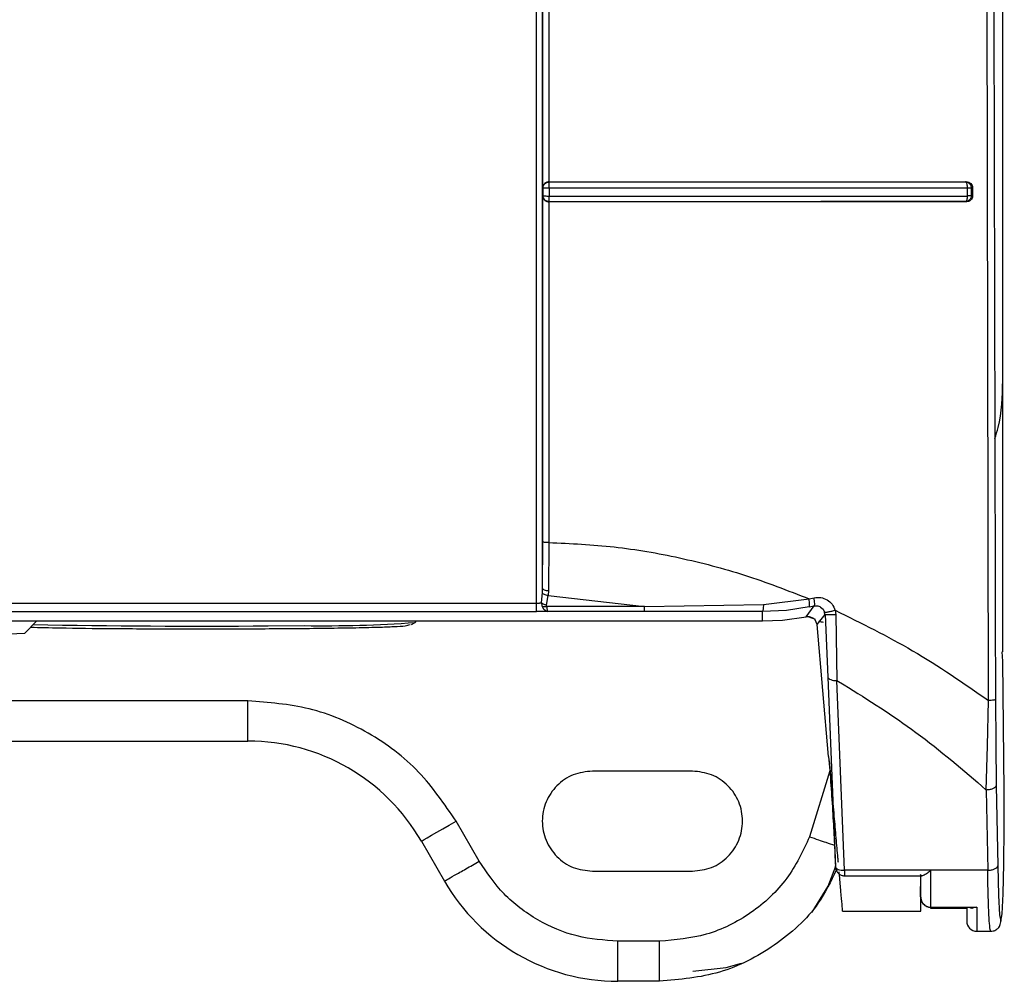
# Model space of a CAD drawing. Header units: inches. Extents: x 170 to 312, y 215 to 248.
# Tile 749 of 987: x 280.4628 to 280.5273, y 241.9023 to 241.9654. Entities that reach past the tile are written whole.
import ezdxf

# ---------------------------------------------------------------- set-up
doc = ezdxf.new("R2010")
doc.units = ezdxf.units.IN
doc.header["$LTSCALE"] = 0.25
doc.header["$MEASUREMENT"] = 0
doc.layers.add('MOTOR RH', color=7, linetype='Continuous')

msp = doc.modelspace()

# ---------------------------------------------------------------- linework, layer by layer
at = {"layer": 'MOTOR RH'}
for p, q in [((280.527243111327, 241.9416975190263), (280.527243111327, 242.3695190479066)), ((280.5272392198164, 241.923915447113), (280.5272392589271, 242.1606200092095)), ((280.4970863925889, 241.9543423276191), (280.4970862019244, 241.9939542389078)), ((280.4974833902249, 241.9824497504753), (280.4974888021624, 241.9547260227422)), ((280.5263169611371, 241.9207354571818), (280.5261802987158, 241.9827077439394)), ((280.4975038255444, 241.9547170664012), (280.4974888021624, 241.9547261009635)), ((280.4975055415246, 241.9545853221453), (280.4975043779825, 241.9546777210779)), ((280.4975062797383, 241.9544527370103), (280.4975055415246, 241.9545853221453)), ((280.5248480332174, 241.9547284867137), (280.5247973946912, 241.9547190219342)), ((280.5247973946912, 241.9547190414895), (280.5248217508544, 241.9547083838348)), ((280.5248217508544, 241.9547083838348), (280.5248444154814, 241.9546825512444)), ((280.5248444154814, 241.9546825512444), (280.5248827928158, 241.954590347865)), ((280.4971093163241, 241.9543248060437), (280.4970863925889, 241.9543423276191)), ((280.4971092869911, 241.9538148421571), (280.4971092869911, 241.9543248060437)), ((280.4975074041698, 241.9542995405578), (280.4975062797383, 241.9544527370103)), ((280.4975074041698, 241.9542995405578), (280.4975074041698, 241.9537933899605)), ((280.5249139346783, 241.9543025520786), (280.524913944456, 241.9537960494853)), ((280.525269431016, 241.9543380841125), (280.5251812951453, 241.9543204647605)), ((280.5251812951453, 241.9543204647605), (280.5251812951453, 241.9538162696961)), ((280.525269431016, 241.9543380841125), (280.5252694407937, 241.9538000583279)), ((280.4970864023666, 241.9537979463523), (280.4971093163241, 241.9538148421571)), ((280.4970865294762, 241.9311129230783), (280.4970864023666, 241.9537979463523)), ((280.4971092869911, 241.9538148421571), (280.4971434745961, 241.9538077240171)), ((280.4971434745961, 241.9538077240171), (280.4972319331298, 241.9538000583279)), ((280.4974879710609, 241.9534138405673), (280.497483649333, 241.9310869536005)), ((280.4975028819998, 241.9534241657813), (280.4974879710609, 241.9534138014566)), ((280.524857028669, 241.9534162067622), (280.5247980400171, 241.9534270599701)), ((280.5252694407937, 241.9538000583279), (280.5251812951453, 241.9538162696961)), ((280.4970673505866, 241.9280929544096), (280.4970865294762, 241.9311129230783)), ((280.497483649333, 241.9310869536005), (280.4974611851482, 241.9279324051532)), ((280.4970601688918, 241.9277809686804), (280.4970673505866, 241.9280929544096)), ((280.497006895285, 241.9271467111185), (280.4970601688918, 241.9277809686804)), ((280.4973398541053, 241.9269854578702), (280.4974464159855, 241.9276103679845)), ((280.4974611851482, 241.9279324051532), (280.4974464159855, 241.9276103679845)), ((280.4974464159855, 241.9276103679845), (280.5037648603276, 241.9269009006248)), ((280.5115541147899, 241.9270275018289), (280.5145424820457, 241.9273976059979)), ((280.5145424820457, 241.9273976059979), (280.5148689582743, 241.9274662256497)), ((280.3530773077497, 241.9271116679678), (280.4966739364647, 241.9271116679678)), ((280.5037648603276, 241.9269009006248), (280.4973382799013, 241.9269009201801)), ((280.5037648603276, 241.9269009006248), (280.5115541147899, 241.9270275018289)), ((280.5145464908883, 241.9268598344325), (280.513057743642, 241.9266373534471)), ((280.5143478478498, 241.9262126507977), (280.5148840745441, 241.9269313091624)), ((280.5145464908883, 241.9268598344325), (280.5148840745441, 241.9269313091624)), ((280.5153030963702, 241.9268579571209), (280.5154641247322, 241.9267111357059)), ((280.3530773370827, 241.9265625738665), (280.4966739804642, 241.9265625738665)), ((280.5037662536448, 241.9265745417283), (280.4974232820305, 241.9265745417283)), ((280.507634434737, 241.9265721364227), (280.5037662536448, 241.9265745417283)), ((280.5114898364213, 241.9265622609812), (280.507634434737, 241.9265721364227)), ((280.513057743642, 241.9266373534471), (280.5114898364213, 241.9265622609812)), ((280.5114912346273, 241.9259513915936), (280.5114898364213, 241.9265622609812)), ((280.5128011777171, 241.9260059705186), (280.5143478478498, 241.9262126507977)), ((280.5145208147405, 241.926218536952), (280.5143479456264, 241.9262121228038)), ((280.5145208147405, 241.926218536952), (280.514937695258, 241.9260666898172)), ((280.5150741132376, 241.9257037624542), (280.5155931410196, 241.9263733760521)), ((280.5154641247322, 241.9267111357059), (280.5155642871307, 241.9265114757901)), ((280.5155875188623, 241.9263730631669), (280.5155642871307, 241.9265114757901)), ((280.5155931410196, 241.9263733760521), (280.5157847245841, 241.9222701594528)), ((280.5162604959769, 241.9266443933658), (280.5163023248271, 241.9263525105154)), ((280.5163023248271, 241.9263525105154), (280.5163739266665, 241.9220398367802)), ((280.3382628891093, 241.9259513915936), (280.5114912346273, 241.9259513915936)), ((280.3798592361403, 241.9259494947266), (280.4699025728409, 241.9259494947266)), ((280.4631283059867, 241.925145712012), (280.4639323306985, 241.9259494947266)), ((280.4699202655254, 241.9259513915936), (280.4699025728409, 241.9259494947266)), ((280.4699025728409, 241.9259494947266), (280.4699025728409, 241.9259513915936)), ((280.4884868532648, 241.9257198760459), (280.4887196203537, 241.9258500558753)), ((280.4887196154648, 241.92585003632), (280.4888207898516, 241.9259513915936)), ((280.5058434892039, 241.9259513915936), (280.5058434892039, 241.9259494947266)), ((280.5058434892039, 241.9259494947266), (280.5114950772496, 241.9259494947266)), ((280.5114912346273, 241.9259513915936), (280.5128011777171, 241.9260059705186)), ((280.5150793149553, 241.9257040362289), (280.5149344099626, 241.9260140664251)), ((280.5158294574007, 241.9170592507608), (280.5150741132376, 241.9257037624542)), ((280.5272392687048, 241.9233007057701), (280.5272137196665, 241.9239143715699)), ((280.527333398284, 241.9148105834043), (280.5272392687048, 241.9233007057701)), ((280.5157847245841, 241.9222701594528), (280.5162774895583, 241.9098319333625)), ((280.5163739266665, 241.9220398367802), (280.5168405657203, 241.9217681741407)), ((280.5168667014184, 241.9096017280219), (280.5163739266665, 241.9220398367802)), ((280.4777658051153, 241.9207001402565), (280.3719960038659, 241.9207001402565)), ((280.5262343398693, 241.917762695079), (280.5263169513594, 241.9207354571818)), ((280.5267606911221, 241.9207799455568), (280.5267787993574, 241.91794131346)), ((280.3719960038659, 241.9180754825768), (280.4777658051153, 241.9180754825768)), ((280.5261612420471, 241.91486490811), (280.5262343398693, 241.917762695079)), ((280.5267787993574, 241.91794131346), (280.5268170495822, 241.9151580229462)), ((280.5069019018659, 241.9161069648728), (280.5003402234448, 241.9161069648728)), ((280.51590193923, 241.9161314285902), (280.5145781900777, 241.9117987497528)), ((280.5268170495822, 241.9151580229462), (280.5269089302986, 241.909894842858)), ((280.5261612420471, 241.91486490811), (280.5262531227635, 241.9096017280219)), ((280.5273435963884, 241.9123929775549), (280.527333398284, 241.9148105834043)), ((280.4929193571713, 241.9102014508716), (280.4914040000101, 241.9128261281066)), ((280.5273222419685, 241.9100350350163), (280.5273435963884, 241.9123929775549)), ((280.4891309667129, 241.9115137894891), (280.490646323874, 241.9088891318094)), ((280.5272722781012, 241.9080616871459), (280.5273222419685, 241.9100350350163)), ((280.5003402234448, 241.9095452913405), (280.5069019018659, 241.9095452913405)), ((280.5262531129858, 241.9096017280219), (280.5168667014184, 241.9096017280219)), ((280.5218579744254, 241.9093230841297), (280.5218580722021, 241.9078872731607)), ((280.5269089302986, 241.909894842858), (280.5269604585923, 241.9079562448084)), ((280.5168549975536, 241.9092386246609), (280.521940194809, 241.9092386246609)), ((280.5218580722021, 241.9078872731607), (280.5218581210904, 241.9085492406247)), ((280.5272005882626, 241.9067447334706), (280.5272722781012, 241.9080616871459)), ((280.5218706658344, 241.9077525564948), (280.521915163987, 241.9076070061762)), ((280.5269604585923, 241.9079562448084), (280.5270331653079, 241.9066884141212)), ((280.5167444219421, 241.9069206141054), (280.521864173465, 241.9069206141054)), ((280.5225105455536, 241.9071237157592), (280.5248919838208, 241.9071237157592)), ((280.5225142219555, 241.9071808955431), (280.5255325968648, 241.9071808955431)), ((280.524876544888, 241.9071237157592), (280.5248766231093, 241.9066064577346)), ((280.5255325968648, 241.9071808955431), (280.5252683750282, 241.9071237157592)), ((280.5271170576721, 241.9062649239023), (280.5272005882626, 241.9067447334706)), ((280.5248767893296, 241.9063204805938), (280.5248768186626, 241.9062767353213)), ((280.5270331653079, 241.9066884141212), (280.5271170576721, 241.9062649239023)), ((280.5255329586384, 241.9056082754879), (280.5264585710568, 241.9056082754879)), ((280.5047351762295, 241.9049521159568), (280.5020115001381, 241.9049521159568)), ((280.5047351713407, 241.9023274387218), (280.5047351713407, 241.9049521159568)), ((280.5047351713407, 241.9023274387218), (280.5020114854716, 241.9023274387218))]:
    msp.add_line(p, q, dxfattribs=at)
at = {"layer": 'MOTOR RH', "flags": 128}
for points in [[(280.4790555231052, 241.9256223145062), (280.4790811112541, 241.9256224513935), (280.48144823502, 241.9256403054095)], [(280.4891309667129, 241.9115137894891), (280.4891746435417, 241.9115390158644), (280.4893039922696, 241.9116136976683), (280.4895140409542, 241.9117349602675), (280.489796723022, 241.9118981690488), (280.4901411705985, 241.912097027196), (280.4905341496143, 241.9123239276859), (280.4909605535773, 241.9125701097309), (280.4914040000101, 241.9128261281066)], [(280.5147460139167, 241.9068570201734), (280.5157879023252, 241.9085556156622), (280.5163061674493, 241.9098635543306)], [(280.5255325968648, 241.9071808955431), (280.5255326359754, 241.9068228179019), (280.5255326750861, 241.9065072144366), (280.5255327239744, 241.9062363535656), (280.5255327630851, 241.9060121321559), (280.5255328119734, 241.9058361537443), (280.5255328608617, 241.9057096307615), (280.52553290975, 241.9056335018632), (280.5255329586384, 241.9056082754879)], [(280.5069200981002, 241.9029836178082), (280.509110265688, 241.903230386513), (280.5101100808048, 241.9035148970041)]]:
    msp.add_lwpolyline(points, dxfattribs=at)
at = {"layer": 'MOTOR RH'}
for centre, radius, start, end in [((280.4747529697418, 242.551592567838), 0.6259850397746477, 268.987189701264, 270.3938114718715), ((280.4827028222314, 242.0082981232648), 0.08266733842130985, 269.1304266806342, 274.1738606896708), ((280.4465344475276, 242.300199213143), 0.3754204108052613, 267.4666590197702, 272.5333409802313), ((280.4777658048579, 241.9049521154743), 0.01312335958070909, 30.00000000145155, 90), ((280.5020114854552, 241.9154508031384), 0.01312335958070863, 209.9999999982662, 269.9999999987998), ((280.525532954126, 241.9062644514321), 0.0006561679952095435, 179.9864158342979, 270.017832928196)]:
    msp.add_arc(centre, radius, start, end, dxfattribs=at)
for points, knots in [([(280.4966739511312, 241.9271116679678), (280.4966738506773, 241.9466152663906), (280.4966736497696, 241.9856224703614), (280.4966734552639, 242.0442066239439), (280.4966733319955, 242.1028212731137), (280.4966733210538, 242.1419097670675), (280.496673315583, 242.1614540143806)], [0, 0, 0, 0, 0.2499999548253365, 0.5000000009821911, 0.7499999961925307, 1, 1, 1, 1]), ([(280.4970673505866, 241.9280929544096), (280.4970672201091, 241.9539800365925), (280.4970669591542, 242.005754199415), (280.4970667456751, 242.08353334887), (280.497066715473, 242.1354073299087), (280.4970667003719, 242.1613443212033)], [0, 0, 0, 0, 0.3333333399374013, 0.6666666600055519, 1, 1, 1, 1]), ([(280.5264647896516, 242.1609944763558), (280.5264673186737, 242.1409546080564), (280.5264723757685, 242.1008823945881), (280.5265297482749, 242.0407988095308), (280.5266203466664, 241.9807513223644), (280.5267139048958, 241.9407724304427), (280.5267606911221, 241.9207799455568)], [0, 0, 0, 0, 0.2500558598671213, 0.5000178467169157, 0.7499709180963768, 1, 1, 1, 1]), ([(280.4971636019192, 241.954560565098), (280.4971407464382, 241.9545224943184), (280.4971056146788, 241.9544639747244), (280.4970893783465, 241.9543884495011), (280.4970871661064, 241.9543542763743), (280.4970863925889, 241.9543423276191)], [0, 0, 0, 0, 0.5476727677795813, 0.8418421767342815, 1, 1, 1, 1]), ([(280.4971092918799, 241.9543248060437), (280.4971107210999, 241.954350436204), (280.497112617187, 241.9543844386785), (280.4971216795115, 241.9544216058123), (280.4971285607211, 241.9544459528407), (280.4971363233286, 241.9544675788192), (280.4971480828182, 241.9544941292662), (280.4971712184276, 241.9545395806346), (280.4972006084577, 241.954573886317), (280.4972231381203, 241.9546001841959)], [0, 0, 0, 0, 0.2514056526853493, 0.3335294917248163, 0.3759674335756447, 0.5001144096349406, 0.5587868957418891, 0.6617770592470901, 0.9999999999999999, 0.9999999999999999, 0.9999999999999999, 0.9999999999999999]), ([(280.4974888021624, 241.9547260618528), (280.4974580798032, 241.9547234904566), (280.4973951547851, 241.9547182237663), (280.4973064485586, 241.9546838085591), (280.4972241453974, 241.954632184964), (280.4971847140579, 241.954585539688), (280.4971636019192, 241.954560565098)], [0, 0, 0, 0, 0.2173987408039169, 0.4452724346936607, 0.7029904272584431, 0.9999999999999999, 0.9999999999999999, 0.9999999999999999, 0.9999999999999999]), ([(280.4972231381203, 241.9546001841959), (280.497258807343, 241.9546295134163), (280.4973158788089, 241.9546764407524), (280.4974155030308, 241.9547109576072), (280.4974733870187, 241.9547149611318), (280.4975038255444, 241.9547170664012)], [0, 0, 0, 0, 0.441408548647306, 0.7062624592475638, 1, 1, 1, 1]), ([(280.4974888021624, 241.9547261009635), (280.5005782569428, 241.9547263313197), (280.5067590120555, 241.9547267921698), (280.5159410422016, 241.954726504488), (280.5218801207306, 241.9547278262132), (280.5248480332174, 241.9547284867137)], [0, 0, 0, 0, 0.3333223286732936, 0.6668437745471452, 0.9999999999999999, 0.9999999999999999, 0.9999999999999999, 0.9999999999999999]), ([(280.4975043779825, 241.9546777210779), (280.497503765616, 241.9546907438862), (280.4975028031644, 241.9547112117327), (280.4975035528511, 241.9547155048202), (280.4975038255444, 241.9547170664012)], [0, 0, 0, 0, 0.636256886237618, 1, 1, 1, 1]), ([(280.4975038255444, 241.9547170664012), (280.500582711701, 241.954717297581), (280.5067484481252, 241.9547177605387), (280.515907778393, 241.9547173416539), (280.5218365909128, 241.9547184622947), (280.5247973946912, 241.9547190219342)], [0, 0, 0, 0, 0.3330292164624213, 0.6669198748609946, 0.9999999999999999, 0.9999999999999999, 0.9999999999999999, 0.9999999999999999]), ([(280.5247973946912, 241.9547190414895), (280.5248290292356, 241.9547162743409), (280.524888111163, 241.9547111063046), (280.5249832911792, 241.9546729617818), (280.5250625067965, 241.9546142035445), (280.5251214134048, 241.9545383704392), (280.5251690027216, 241.9544462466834), (280.525176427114, 241.9543702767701), (280.5251812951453, 241.9543204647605)], [0, 0, 0, 0, 0.1561761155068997, 0.2916806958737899, 0.4999550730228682, 0.6324998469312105, 0.7590372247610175, 1, 1, 1, 1]), ([(280.5248480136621, 241.9547284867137), (280.5249045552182, 241.954723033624), (280.5250166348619, 241.954712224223), (280.5251538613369, 241.954616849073), (280.525232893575, 241.9545097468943), (280.5252645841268, 241.9544131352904), (280.5252678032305, 241.9543632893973), (280.525269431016, 241.9543380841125)], [0, 0, 0, 0, 0.2697468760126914, 0.5347064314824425, 0.7716357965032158, 0.8845243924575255, 1, 1, 1, 1]), ([(280.5248827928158, 241.954590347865), (280.5248924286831, 241.954547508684), (280.5249117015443, 241.9544618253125), (280.5249131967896, 241.9543556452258), (280.524913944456, 241.9543025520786)], [0, 0, 0, 0, 0.4999707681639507, 1, 1, 1, 1]), ([(280.4972319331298, 241.9543061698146), (280.4971981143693, 241.9543089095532), (280.4971304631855, 241.9543143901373), (280.4971163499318, 241.9543213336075), (280.4971092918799, 241.9543248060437)], [0, 0, 0, 0, 0.4998990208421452, 1, 1, 1, 1]), ([(280.4975074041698, 241.9542995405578), (280.4974761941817, 241.9542995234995), (280.497420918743, 241.9542994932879), (280.497323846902, 241.9543017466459), (280.4972682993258, 241.9543044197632), (280.4972319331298, 241.9543061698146)], [0, 0, 0, 0, 0.3093117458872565, 0.5478163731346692, 1, 1, 1, 1]), ([(280.5249139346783, 241.9543025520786), (280.5219223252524, 241.9543019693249), (280.5159552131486, 241.9543008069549), (280.5067571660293, 241.9542998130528), (280.5005851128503, 241.9542996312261), (280.4975074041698, 241.9542995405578)], [0, 0, 0, 0, 0.3351335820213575, 0.6684628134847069, 1, 1, 1, 1]), ([(280.5251812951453, 241.9543204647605), (280.5251733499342, 241.9543193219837), (280.5251559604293, 241.9543168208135), (280.5250956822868, 241.9543099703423), (280.5250128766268, 241.9543059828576), (280.5249465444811, 241.9543036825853), (280.524913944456, 241.9543025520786)], [0, 0, 0, 0, 0.2278108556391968, 0.4986045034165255, 0.7535809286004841, 1, 1, 1, 1]), ([(280.4970864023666, 241.9537979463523), (280.4970914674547, 241.9537578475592), (280.4970989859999, 241.9536983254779), (280.4971318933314, 241.9536256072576), (280.4971550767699, 241.9535916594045), (280.4971665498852, 241.9535748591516)], [0, 0, 0, 0, 0.5104749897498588, 0.7577418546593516, 1, 1, 1, 1]), ([(280.4975028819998, 241.9534241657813), (280.497476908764, 241.9534255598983), (280.4974425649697, 241.9534274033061), (280.4974047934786, 241.9534365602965), (280.4973798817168, 241.9534436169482), (280.49735517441, 241.9534525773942), (280.4973221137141, 241.9534677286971), (280.4972770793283, 241.9534933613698), (280.4972096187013, 241.9535480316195), (280.4971519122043, 241.953630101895), (280.4971160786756, 241.9537257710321), (280.4971116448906, 241.9537839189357), (280.4971092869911, 241.9538148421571)], [0, 0, 0, 0, 0.1266058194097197, 0.1674078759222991, 0.1899453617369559, 0.2531497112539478, 0.2955307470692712, 0.3676544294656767, 0.5057749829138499, 0.7163826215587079, 0.8491714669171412, 0.9999999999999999, 0.9999999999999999, 0.9999999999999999, 0.9999999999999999]), ([(280.4971665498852, 241.9535748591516), (280.4971872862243, 241.953550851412), (280.4972257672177, 241.953506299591), (280.497305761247, 241.9534560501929), (280.4973932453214, 241.9534216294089), (280.4974569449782, 241.9534163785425), (280.4974879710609, 241.9534138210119)], [0, 0, 0, 0, 0.2861358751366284, 0.5309901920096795, 0.7715601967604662, 1, 1, 1, 1]), ([(280.4972319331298, 241.9538000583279), (280.4972682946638, 241.9537984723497), (280.4973257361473, 241.9537959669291), (280.4974233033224, 241.9537938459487), (280.497478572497, 241.9537935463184), (280.4975074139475, 241.9537933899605)], [0, 0, 0, 0, 0.451995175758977, 0.7140313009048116, 1, 1, 1, 1]), ([(280.524857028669, 241.9534162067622), (280.5218879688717, 241.9534159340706), (280.5159458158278, 241.9534153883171), (280.5067603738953, 241.9534134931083), (280.5005774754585, 241.953413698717), (280.4974879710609, 241.9534138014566)], [0, 0, 0, 0, 0.3331714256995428, 0.6667954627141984, 1, 1, 1, 1]), ([(280.4975028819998, 241.9534241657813), (280.4975032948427, 241.9534306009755), (280.4975041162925, 241.9534434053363), (280.4975049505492, 241.9535048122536), (280.4975053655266, 241.9535353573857)], [0, 0, 0, 0, 0.502578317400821, 1, 1, 1, 1]), ([(280.5247980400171, 241.9534270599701), (280.5218376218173, 241.9534266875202), (280.5159089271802, 241.9534259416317), (280.5067489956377, 241.9534238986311), (280.500582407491, 241.9534240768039), (280.4975028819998, 241.9534241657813)], [0, 0, 0, 0, 0.3330157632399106, 0.6669154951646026, 1, 1, 1, 1]), ([(280.4975053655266, 241.9535353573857), (280.4975061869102, 241.9535643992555), (280.497507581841, 241.9536137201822), (280.4975077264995, 241.9537038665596), (280.4975075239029, 241.9537618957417), (280.4975074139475, 241.9537933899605)], [0, 0, 0, 0, 0.3957194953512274, 0.6720384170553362, 1, 1, 1, 1]), ([(280.4975074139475, 241.9537933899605), (280.500574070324, 241.9537934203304), (280.5067350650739, 241.9537934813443), (280.515933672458, 241.9537939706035), (280.5219116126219, 241.9537953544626), (280.524913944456, 241.9537960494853)], [0, 0, 0, 0, 0.3303474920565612, 0.663676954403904, 1, 1, 1, 1]), ([(280.5251812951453, 241.9538162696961), (280.52517829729, 241.9537826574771), (280.5251727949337, 241.9537209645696), (280.5251343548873, 241.9536263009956), (280.5250649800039, 241.9535304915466), (280.5249473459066, 241.9534467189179), (280.5248478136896, 241.9534336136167), (280.5247980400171, 241.9534270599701)], [0, 0, 0, 0, 0.1665273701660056, 0.3056494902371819, 0.500806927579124, 0.7503655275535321, 0.9999999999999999, 0.9999999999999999, 0.9999999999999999, 0.9999999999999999]), ([(280.5248779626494, 241.9535390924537), (280.5248662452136, 241.9535082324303), (280.5248428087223, 241.9534465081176), (280.5248129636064, 241.9534335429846), (280.5247980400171, 241.9534270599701)], [0, 0, 0, 0, 0.4999654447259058, 1, 1, 1, 1]), ([(280.5252694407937, 241.9538000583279), (280.5252678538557, 241.9537751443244), (280.5252647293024, 241.9537260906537), (280.5252337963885, 241.9536307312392), (280.5251564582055, 241.9535248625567), (280.5250209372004, 241.9534315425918), (280.5249123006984, 241.9534213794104), (280.5248570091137, 241.9534162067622)], [0, 0, 0, 0, 0.117428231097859, 0.2312067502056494, 0.4675839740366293, 0.7290217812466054, 1, 1, 1, 1]), ([(280.524913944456, 241.9537960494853), (280.5249115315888, 241.9537477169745), (280.524906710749, 241.953651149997), (280.5248875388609, 241.953576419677), (280.5248779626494, 241.9535390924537)], [0, 0, 0, 0, 0.50050764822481, 1, 1, 1, 1]), ([(280.5251812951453, 241.9538162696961), (280.5251723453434, 241.9538143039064), (280.5251544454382, 241.9538103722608), (280.525093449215, 241.9538046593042), (280.5250131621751, 241.9537996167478), (280.5249470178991, 241.9537972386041), (280.524913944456, 241.9537960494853)], [0, 0, 0, 0, 0.2499832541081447, 0.4999749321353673, 0.7499775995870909, 1, 1, 1, 1]), ([(280.5267229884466, 241.9379081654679), (280.5268002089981, 241.9381463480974), (280.5271954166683, 241.9393653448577), (280.5272218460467, 241.9406576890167), (280.527243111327, 241.9416975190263)], [0, 0, 0, 0, 0.1953923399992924, 1, 1, 1, 1]), ([(280.497483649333, 241.9310869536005), (280.4974329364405, 241.9310873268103), (280.4973315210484, 241.9310880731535), (280.4972015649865, 241.9310939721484), (280.4971096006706, 241.9311025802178), (280.4970942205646, 241.9311094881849), (280.4970865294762, 241.9311129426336)], [0, 0, 0, 0, 0.2500276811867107, 0.5000041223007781, 0.749968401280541, 1, 1, 1, 1]), ([(280.497483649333, 241.9310869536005), (280.4989157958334, 241.9310186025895), (280.5017988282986, 241.9308810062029), (280.5060947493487, 241.930131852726), (280.5103846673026, 241.9290145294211), (280.5131425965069, 241.9279420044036), (280.5145424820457, 241.9273976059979)], [0, 0, 0, 0, 0.2429066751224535, 0.4889917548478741, 0.7406195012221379, 1, 1, 1, 1]), ([(280.4970673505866, 241.9280929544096), (280.4970748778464, 241.9280722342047), (280.4970899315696, 241.928030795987), (280.4971809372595, 241.9279781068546), (280.4973098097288, 241.9279411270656), (280.4974107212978, 241.9279353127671), (280.4974611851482, 241.9279324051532)], [0, 0, 0, 0, 0.2499930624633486, 0.4999596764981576, 0.7499398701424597, 1, 1, 1, 1]), ([(280.4974464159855, 241.9276103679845), (280.4974009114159, 241.9276155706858), (280.4973099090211, 241.9276259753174), (280.4971902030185, 241.9276660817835), (280.497098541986, 241.9277193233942), (280.4970729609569, 241.9277604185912), (280.4970601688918, 241.9277809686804)], [0, 0, 0, 0, 0.2500176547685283, 0.4999982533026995, 0.7499688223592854, 1, 1, 1, 1]), ([(280.5145464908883, 241.9268598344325), (280.5145568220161, 241.9268721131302), (280.5145774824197, 241.9268966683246), (280.5145855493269, 241.927020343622), (280.5145752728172, 241.9271924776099), (280.5145534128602, 241.9273292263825), (280.5145424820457, 241.9273976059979)], [0, 0, 0, 0, 0.2500264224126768, 0.5000080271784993, 0.7499848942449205, 1, 1, 1, 1]), ([(280.5148689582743, 241.9274662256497), (280.515017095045, 241.9274820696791), (280.515312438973, 241.9275136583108), (280.5157337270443, 241.9273530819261), (280.5160821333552, 241.927061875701), (280.5162007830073, 241.9267841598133), (280.5162604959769, 241.9266443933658)], [0, 0, 0, 0, 0.2497098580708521, 0.4978526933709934, 0.7472836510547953, 1, 1, 1, 1]), ([(280.5148840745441, 241.9269313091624), (280.5148941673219, 241.9269437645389), (280.5149143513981, 241.9269686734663), (280.5149198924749, 241.9270918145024), (280.5149060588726, 241.9272627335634), (280.5148813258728, 241.927398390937), (280.5148689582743, 241.9274662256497)], [0, 0, 0, 0, 0.2500196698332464, 0.5000026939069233, 0.7499791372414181, 1, 1, 1, 1]), ([(280.4966739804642, 241.9265625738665), (280.4966739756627, 241.9265727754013), (280.4966739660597, 241.9265931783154), (280.4966739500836, 241.9267192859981), (280.4966739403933, 241.9268970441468), (280.4966739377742, 241.9270401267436), (280.4966739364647, 241.9271116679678)], [0, 0, 0, 0, 0.2500031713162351, 0.5000025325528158, 0.7500015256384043, 1, 1, 1, 1]), ([(280.4966739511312, 241.9271116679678), (280.4967072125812, 241.9271121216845), (280.4967737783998, 241.9271130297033), (280.4968663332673, 241.9271205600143), (280.4969484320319, 241.9271315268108), (280.4969873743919, 241.9271416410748), (280.497006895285, 241.9271467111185)], [0, 0, 0, 0, 0.2488856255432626, 0.4980923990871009, 0.7484054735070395, 1, 1, 1, 1]), ([(280.4970068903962, 241.9271467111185), (280.4970258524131, 241.9271297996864), (280.4970637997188, 241.9270959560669), (280.4971459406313, 241.9270503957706), (280.4972390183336, 241.9270110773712), (280.4973062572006, 241.9269939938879), (280.4973398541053, 241.9269854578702)], [0, 0, 0, 0, 0.2498440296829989, 0.4999946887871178, 0.7501648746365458, 0.9999999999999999, 0.9999999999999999, 0.9999999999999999, 0.9999999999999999]), ([(280.4970068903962, 241.9271467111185), (280.4970086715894, 241.927103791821), (280.4970122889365, 241.9270166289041), (280.4970401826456, 241.9269365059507), (280.4970543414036, 241.9268958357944)], [0, 0, 0, 0, 0.4924031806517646, 1, 1, 1, 1]), ([(280.4970543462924, 241.9268958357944), (280.4970734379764, 241.9268914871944), (280.4971116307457, 241.926882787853), (280.4971821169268, 241.9268805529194), (280.4972582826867, 241.9268854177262), (280.4973116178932, 241.9268957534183), (280.4973382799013, 241.9269009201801)], [0, 0, 0, 0, 0.249938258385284, 0.4999995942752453, 0.7500522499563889, 1, 1, 1, 1]), ([(280.4970543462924, 241.9268958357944), (280.4970761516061, 241.9268503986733), (280.4971196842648, 241.9267596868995), (280.4972129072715, 241.9266599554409), (280.4973165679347, 241.9265904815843), (280.4973876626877, 241.92657986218), (280.4974232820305, 241.9265745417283)], [0, 0, 0, 0, 0.2503038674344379, 0.4997127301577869, 0.7493499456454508, 1, 1, 1, 1]), ([(280.4973382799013, 241.9269009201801), (280.4973357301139, 241.9269144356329), (280.4973304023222, 241.9269426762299), (280.4973366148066, 241.9269707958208), (280.4973398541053, 241.9269854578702)], [0, 0, 0, 0, 0.4785824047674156, 1, 1, 1, 1]), ([(280.4973382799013, 241.9269009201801), (280.4973425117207, 241.9268631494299), (280.4973515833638, 241.9267821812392), (280.4973706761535, 241.9266801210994), (280.497394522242, 241.9265970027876), (280.4974133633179, 241.9265822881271), (280.4974232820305, 241.9265745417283)], [0, 0, 0, 0, 0.2056622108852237, 0.4408728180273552, 0.7056525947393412, 1, 1, 1, 1]), ([(280.5037662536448, 241.9265745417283), (280.5037661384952, 241.9265804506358), (280.5037659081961, 241.9265922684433), (280.5037655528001, 241.926662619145), (280.503765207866, 241.926764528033), (280.5037649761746, 241.9268554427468), (280.5037648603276, 241.9269009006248)], [0, 0, 0, 0, 0.2500010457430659, 0.5000017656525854, 0.7499980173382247, 0.9999999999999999, 0.9999999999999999, 0.9999999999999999, 0.9999999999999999]), ([(280.5115541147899, 241.9270275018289), (280.5115516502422, 241.9269649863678), (280.5115467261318, 241.9268400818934), (280.5115311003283, 241.9266933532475), (280.5115118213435, 241.9265874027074), (280.5114971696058, 241.926570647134), (280.5114898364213, 241.9265622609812)], [0, 0, 0, 0, 0.250252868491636, 0.4999995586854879, 0.7497501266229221, 1, 1, 1, 1]), ([(280.5148837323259, 241.9269328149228), (280.5149470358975, 241.9269399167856), (280.515094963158, 241.9269565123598), (280.5152273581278, 241.9268938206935), (280.5153030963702, 241.9268579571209)], [0, 0, 0, 0, 0.4279371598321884, 1, 1, 1, 1]), ([(280.4974232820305, 241.9265745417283), (280.4973731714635, 241.9265727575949), (280.4972737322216, 241.9265692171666), (280.4970887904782, 241.926565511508), (280.4968870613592, 241.9265630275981), (280.4967454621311, 241.9265627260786), (280.4966739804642, 241.9265625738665)], [0, 0, 0, 0, 0.2529856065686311, 0.5020237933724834, 0.7486132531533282, 1, 1, 1, 1]), ([(280.5149344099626, 241.9260140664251), (280.5148785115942, 241.9260657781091), (280.5148006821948, 241.9261377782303), (280.5146402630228, 241.9261999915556), (280.5145584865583, 241.9262124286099), (280.5145207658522, 241.9262181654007)], [0, 0, 0, 0, 0.5786171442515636, 0.8056303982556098, 1, 1, 1, 1]), ([(280.5162604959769, 241.9266443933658), (280.5162205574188, 241.9266318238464), (280.5161406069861, 241.9266066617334), (280.5160190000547, 241.9265730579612), (280.5159029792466, 241.9265442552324), (280.5157971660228, 241.9265217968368), (280.5157074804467, 241.9265071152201), (280.5156376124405, 241.9265005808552), (280.5155875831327, 241.9265015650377), (280.5155757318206, 241.9265093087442), (280.5155698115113, 241.9265131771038)], [0, 0, 0, 0, 0.1249087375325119, 0.2500467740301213, 0.3751831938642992, 0.4999985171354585, 0.6248098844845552, 0.7499467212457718, 0.8750861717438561, 1, 1, 1, 1]), ([(280.5163023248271, 241.9263525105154), (280.5162600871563, 241.9263496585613), (280.5161755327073, 241.9263439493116), (280.5160476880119, 241.92633908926), (280.5159264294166, 241.9263370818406), (280.515816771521, 241.9263383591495), (280.5157250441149, 241.9263430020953), (280.5156550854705, 241.9263506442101), (280.5156067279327, 241.9263606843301), (280.5155976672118, 241.9263691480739), (280.5155931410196, 241.9263733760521)], [0, 0, 0, 0, 0.1249099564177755, 0.2500538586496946, 0.3751964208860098, 0.5000000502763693, 0.6248061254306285, 0.749950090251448, 0.8750900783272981, 1, 1, 1, 1]), ([(280.5162604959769, 241.9266443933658), (280.5179763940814, 241.9257969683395), (280.5215023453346, 241.924055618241), (280.5246837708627, 241.9218617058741), (280.5263169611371, 241.9207354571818)], [0, 0, 0, 0, 0.4866482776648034, 1, 1, 1, 1]), ([(280.4635168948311, 241.9255341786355), (280.4641266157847, 241.9255188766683), (280.4655439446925, 241.9254833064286), (280.4688824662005, 241.9254443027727), (280.4716416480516, 241.9254333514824), (280.4730212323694, 241.9254278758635)], [0, 0, 0, 0, 0.2740406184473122, 0.6370220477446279, 1, 1, 1, 1]), ([(280.4812252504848, 241.9254548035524), (280.4819795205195, 241.9254629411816), (280.4834880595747, 241.9254792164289), (280.4853024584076, 241.9255132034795), (280.4864301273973, 241.9255395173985), (280.486786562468, 241.9255553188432), (280.4868191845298, 241.9255567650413)], [0, 0, 0, 0, 0.322503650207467, 0.6450068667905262, 0.9675099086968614, 1, 1, 1, 1]), ([(280.4868191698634, 241.9255587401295), (280.4869923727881, 241.9255641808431), (280.4875140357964, 241.9255805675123), (280.4880122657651, 241.9256099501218), (280.4882922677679, 241.9256763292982), (280.4884002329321, 241.9257019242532)], [0, 0, 0, 0, 0.2339485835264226, 0.7046204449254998, 1, 1, 1, 1]), ([(280.5151921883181, 241.9259452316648), (280.515198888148, 241.9259419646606), (280.5152875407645, 241.9258987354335), (280.5153870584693, 241.9258869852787), (280.5154790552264, 241.9258761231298)], [0, 0, 0, 0, 0.07557396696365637, 0.9999999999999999, 0.9999999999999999, 0.9999999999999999, 0.9999999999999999]), ([(280.4730212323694, 241.9254278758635), (280.4743808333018, 241.925426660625), (280.4772346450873, 241.9254241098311), (280.4798538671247, 241.9254442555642), (280.4812252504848, 241.9254548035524)], [0, 0, 0, 0, 0.4764157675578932, 1, 1, 1, 1]), ([(280.5157847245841, 241.9222701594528), (280.5157971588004, 241.922237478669), (280.5158220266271, 241.9221721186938), (280.5159598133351, 241.9220946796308), (280.5161502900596, 241.9220438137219), (280.5162993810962, 241.9220411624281), (280.5163739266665, 241.9220398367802)], [0, 0, 0, 0, 0.2500055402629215, 0.4999988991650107, 0.7499992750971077, 1, 1, 1, 1]), ([(280.5168405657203, 241.9217681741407), (280.5184408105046, 241.9207592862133), (280.5217473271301, 241.918674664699), (280.524658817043, 241.9161616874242), (280.5261612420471, 241.91486490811)], [0, 0, 0, 0, 0.4839669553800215, 1, 1, 1, 1]), ([(280.4914040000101, 241.9128261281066), (280.4906413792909, 241.9139459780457), (280.4890892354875, 241.9162251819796), (280.4857221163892, 241.9187328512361), (280.4818668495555, 241.9203950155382), (280.4791169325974, 241.9205996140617), (280.4777658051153, 241.9207001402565)], [0, 0, 0, 0, 0.2456670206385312, 0.5000002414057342, 0.754333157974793, 1, 1, 1, 1]), ([(280.4777658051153, 241.9180754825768), (280.4777658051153, 241.9181149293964), (280.4777658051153, 241.9181938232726), (280.4777658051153, 241.9188007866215), (280.4777658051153, 241.9196683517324), (280.4777658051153, 241.9203562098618), (280.4777658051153, 241.9207001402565)], [0, 0, 0, 0, 0.2499994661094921, 0.5000004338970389, 0.7499992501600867, 1, 1, 1, 1]), ([(280.5267606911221, 241.9207799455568), (280.5267526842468, 241.9207751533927), (280.5267366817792, 241.9207655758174), (280.5266376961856, 241.9207526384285), (280.5264990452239, 241.9207417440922), (280.526377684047, 241.9207375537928), (280.5263169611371, 241.9207354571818)], [0, 0, 0, 0, 0.2501775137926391, 0.5000024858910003, 0.7498268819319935, 1, 1, 1, 1]), ([(280.5158294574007, 241.9170592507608), (280.5158794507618, 241.9164480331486), (280.5159728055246, 241.9153066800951), (280.5160996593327, 241.9133310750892), (280.5162010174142, 241.9115024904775), (280.516247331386, 241.9104210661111), (280.5162700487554, 241.9098906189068)], [0, 0, 0, 0, 0.2916430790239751, 0.5445977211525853, 0.7766215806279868, 1, 1, 1, 1]), ([(280.5164656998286, 241.9101064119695), (280.5164563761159, 241.910212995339), (280.516413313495, 241.9107052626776), (280.5163218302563, 241.9117508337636), (280.5161924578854, 241.9132296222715), (280.5160332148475, 241.9150497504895), (280.5159374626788, 241.9161441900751), (280.515881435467, 241.9167845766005)], [0, 0, 0, 0, 0.0524737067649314, 0.2423557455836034, 0.4433904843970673, 0.6743125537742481, 1, 1, 1, 1]), ([(280.5003402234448, 241.9161069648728), (280.4999108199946, 241.9160576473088), (280.4990520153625, 241.9159590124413), (280.4979599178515, 241.9152003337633), (280.497230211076, 241.9141158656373), (280.4969739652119, 241.9128261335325), (280.4972302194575, 241.9115364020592), (280.4979599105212, 241.9104519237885), (280.4990520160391, 241.9096932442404), (280.4999108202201, 241.9095946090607), (280.5003402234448, 241.9095452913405)], [0, 0, 0, 0, 0.1250002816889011, 0.2499999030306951, 0.3749993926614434, 0.5000001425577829, 0.6249990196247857, 0.7500000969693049, 0.8749997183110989, 1, 1, 1, 1]), ([(280.5069019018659, 241.9095452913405), (280.5073313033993, 241.9095946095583), (280.5081901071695, 241.9096932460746), (280.5092822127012, 241.910451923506), (280.5100119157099, 241.9115363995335), (280.5102681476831, 241.9128261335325), (280.5100119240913, 241.914115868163), (280.5092822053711, 241.9152003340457), (280.5081901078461, 241.9159590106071), (280.5073313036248, 241.9160576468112), (280.5069019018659, 241.9161069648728)], [0, 0, 0, 0, 0.1249998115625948, 0.2499998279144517, 0.375001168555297, 0.4999998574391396, 0.6250004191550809, 0.7500001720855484, 0.8750001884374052, 1, 1, 1, 1]), ([(280.5268170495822, 241.9151580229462), (280.52680495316, 241.9151203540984), (280.526780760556, 241.9150450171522), (280.5266281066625, 241.9149493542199), (280.5264140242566, 241.9148811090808), (280.5262455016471, 241.9148703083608), (280.5261612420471, 241.91486490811)], [0, 0, 0, 0, 0.2500047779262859, 0.5000045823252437, 0.7500073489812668, 0.9999999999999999, 0.9999999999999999, 0.9999999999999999, 0.9999999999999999]), ([(280.5145781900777, 241.9117987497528), (280.5141328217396, 241.9108557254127), (280.5132206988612, 241.9089243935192), (280.5108165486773, 241.9067079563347), (280.5079022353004, 241.9052249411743), (280.505774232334, 241.9050416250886), (280.5047351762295, 241.9049521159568)], [0, 0, 0, 0, 0.2441385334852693, 0.5000003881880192, 0.7558614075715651, 1, 1, 1, 1]), ([(280.5145781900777, 241.9117987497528), (280.5147721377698, 241.9117332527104), (280.5151388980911, 241.9116093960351), (280.515713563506, 241.9114157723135), (280.5160289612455, 241.9113096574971), (280.5162088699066, 241.9112491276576)], [0, 0, 0, 0, 0.3252906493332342, 0.615133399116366, 1, 1, 1, 1]), ([(280.490646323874, 241.9088891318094), (280.4906804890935, 241.9089088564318), (280.4907488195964, 241.9089483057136), (280.4912744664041, 241.9092517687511), (280.4920257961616, 241.9096855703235), (280.4926215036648, 241.9100294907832), (280.4929193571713, 241.9102014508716)], [0, 0, 0, 0, 0.2499997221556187, 0.499999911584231, 0.7500001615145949, 0.9999999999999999, 0.9999999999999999, 0.9999999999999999, 0.9999999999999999]), ([(280.5020115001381, 241.9049521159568), (280.501110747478, 241.9050191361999), (280.4992774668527, 241.9051555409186), (280.4967072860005, 241.9062636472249), (280.4944625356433, 241.9079354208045), (280.4934277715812, 241.909454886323), (280.4929193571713, 241.9102014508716)], [0, 0, 0, 0, 0.2456671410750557, 0.5000005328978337, 0.7543334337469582, 1, 1, 1, 1]), ([(280.5163271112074, 241.909613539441), (280.5159677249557, 241.9088728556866), (280.5150236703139, 241.9069271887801), (280.5123516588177, 241.9045622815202), (280.5087504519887, 241.902679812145), (280.5060735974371, 241.9024448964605), (280.5047351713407, 241.9023274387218)], [0, 0, 0, 0, 0.1700520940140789, 0.4467017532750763, 0.723351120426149, 1, 1, 1, 1]), ([(280.5162691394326, 241.9099021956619), (280.5162698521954, 241.9098884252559), (280.5162708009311, 241.9098700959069), (280.5162724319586, 241.9098522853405), (280.5162729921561, 241.9098432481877), (280.5162739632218, 241.9098214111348), (280.5162768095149, 241.9097716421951), (280.51629742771, 241.9096686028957), (280.5163564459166, 241.9095270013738), (280.5164730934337, 241.9093796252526), (280.5166510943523, 241.9092642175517), (280.5167937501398, 241.9092478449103), (280.5168667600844, 241.9092394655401)], [0, 0, 0, 0, 0.04273149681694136, 0.05687853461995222, 0.0629467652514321, 0.06962998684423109, 0.1216510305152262, 0.2289003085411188, 0.3832846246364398, 0.5711918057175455, 0.7805398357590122, 1, 1, 1, 1]), ([(280.5162774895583, 241.9098319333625), (280.5162777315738, 241.9098243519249), (280.5162781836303, 241.9098101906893), (280.5162781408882, 241.9097991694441), (280.51627777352, 241.9097956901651), (280.516277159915, 241.9097955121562), (280.5162762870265, 241.9098007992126), (280.5162752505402, 241.90980977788), (280.5162741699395, 241.9098216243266), (280.5162730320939, 241.9098365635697), (280.5162719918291, 241.9098525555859), (280.5162710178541, 241.9098694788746), (280.5162704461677, 241.9098819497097), (280.5162700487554, 241.9098906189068)], [0, 0, 0, 0, 0.1356870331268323, 0.2534474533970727, 0.3161879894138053, 0.3779413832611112, 0.508080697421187, 0.5682681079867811, 0.6278003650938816, 0.7545781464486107, 0.8097281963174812, 0.8677310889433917, 1, 1, 1, 1]), ([(280.5162774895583, 241.9098319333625), (280.5162899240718, 241.9097992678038), (280.5163147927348, 241.9097339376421), (280.5164525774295, 241.909656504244), (280.5166430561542, 241.9096056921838), (280.5167921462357, 241.9096030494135), (280.5168666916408, 241.9096017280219)], [0, 0, 0, 0, 0.2500022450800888, 0.4999971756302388, 0.7499973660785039, 1, 1, 1, 1]), ([(280.5167444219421, 241.9069206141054), (280.5167418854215, 241.9069495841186), (280.5167374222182, 241.90700055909), (280.5167005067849, 241.9074226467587), (280.5166376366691, 241.9081411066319), (280.5165690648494, 241.908924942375), (280.5165251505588, 241.9094269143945), (280.5165177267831, 241.9095117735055)], [0, 0, 0, 0, 0.2325109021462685, 0.4091208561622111, 0.6975839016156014, 0.9488761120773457, 1, 1, 1, 1]), ([(280.5168667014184, 241.9096017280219), (280.5168666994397, 241.9095496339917), (280.5168666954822, 241.9094454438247), (280.5168667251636, 241.9093303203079), (280.5168667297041, 241.9092530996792), (280.5168667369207, 241.909243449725), (280.5168667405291, 241.9092386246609)], [0, 0, 0, 0, 0.24999650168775, 0.5000031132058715, 0.7499970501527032, 1, 1, 1, 1]), ([(280.521940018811, 241.9092386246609), (280.5219163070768, 241.9092420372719), (280.5218706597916, 241.9092486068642), (280.5218620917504, 241.9092989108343), (280.5218579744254, 241.9093230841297)], [0, 0, 0, 0, 0.5194555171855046, 1, 1, 1, 1]), ([(280.5225140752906, 241.9096017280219), (280.5224434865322, 241.9095380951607), (280.5223236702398, 241.9094300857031), (280.5221604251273, 241.9093195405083), (280.5220339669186, 241.9092519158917), (280.5219695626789, 241.9092428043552), (280.521940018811, 241.9092386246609)], [0, 0, 0, 0, 0.3307952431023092, 0.5614868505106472, 0.79884283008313, 1, 1, 1, 1]), ([(280.5225140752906, 241.9096017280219), (280.5225140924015, 241.9091447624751), (280.5225141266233, 241.9082308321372), (280.5225141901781, 241.9075308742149), (280.5225142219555, 241.9071808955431)], [0, 0, 0, 0, 0.5000004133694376, 1, 1, 1, 1]), ([(280.5263378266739, 241.9066861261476), (280.5263198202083, 241.9070977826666), (280.5262852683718, 241.9078876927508), (280.5262635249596, 241.909046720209), (280.5262531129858, 241.9096017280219)], [0, 0, 0, 0, 0.521143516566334, 1, 1, 1, 1]), ([(280.5262531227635, 241.9096017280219), (280.5263373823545, 241.9096071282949), (280.5265059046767, 241.9096179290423), (280.5267199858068, 241.9096861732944), (280.5268726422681, 241.9097818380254), (280.5268968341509, 241.9098571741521), (280.5269089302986, 241.909894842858)], [0, 0, 0, 0, 0.2499941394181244, 0.4999975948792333, 0.7499945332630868, 1, 1, 1, 1]), ([(280.5218625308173, 241.9082402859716), (280.5218625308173, 241.9084630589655), (280.5218625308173, 241.9087423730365), (280.5218625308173, 241.9091550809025), (280.5218625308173, 241.9092386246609)], [0, 0, 0, 0, 0.7975716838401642, 1, 1, 1, 1]), ([(280.5218580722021, 241.9078872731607), (280.5218668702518, 241.9077918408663), (280.5218833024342, 241.9076136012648), (280.5219890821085, 241.9074673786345), (280.5220382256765, 241.9073994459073)], [0, 0, 0, 0, 0.5354157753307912, 1, 1, 1, 1]), ([(280.5220382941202, 241.9073919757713), (280.5219895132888, 241.90746071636), (280.5218836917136, 241.9076098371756), (280.5218670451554, 241.907790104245), (280.5218580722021, 241.9078872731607)], [0, 0, 0, 0, 0.4609724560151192, 1, 1, 1, 1]), ([(280.5218625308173, 241.9069206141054), (280.5218625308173, 241.9069579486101), (280.5218625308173, 241.9070242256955), (280.5218625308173, 241.9075049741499), (280.5218625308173, 241.9077149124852)], [0, 0, 0, 0, 0.5633093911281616, 1, 1, 1, 1]), ([(280.5220382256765, 241.9073994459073), (280.5220711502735, 241.9073664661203), (280.522135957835, 241.9073015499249), (280.5222553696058, 241.9072333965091), (280.5223824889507, 241.9071892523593), (280.5224706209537, 241.9071836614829), (280.5225142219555, 241.9071808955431)], [0, 0, 0, 0, 0.2608909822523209, 0.5135281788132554, 0.759330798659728, 0.9999999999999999, 0.9999999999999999, 0.9999999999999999, 0.9999999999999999]), ([(280.5225142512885, 241.9071679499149), (280.5224705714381, 241.9071706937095), (280.5223823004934, 241.9071762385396), (280.5222550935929, 241.9072216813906), (280.5221358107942, 241.9072917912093), (280.5220711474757, 241.9073582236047), (280.5220382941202, 241.9073919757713)], [0, 0, 0, 0, 0.240699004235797, 0.4864194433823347, 0.7390662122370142, 1, 1, 1, 1]), ([(280.5225142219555, 241.9071808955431), (280.5225142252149, 241.9071644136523), (280.5225142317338, 241.9071314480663), (280.5225142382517, 241.9071262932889), (280.5225142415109, 241.9071237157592)], [0, 0, 0, 0, 0.4999726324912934, 1, 1, 1, 1]), ([(280.5250830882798, 241.9071679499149), (280.5251102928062, 241.9071554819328), (280.5251689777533, 241.9071285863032), (280.5252336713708, 241.9071254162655), (280.5252683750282, 241.9071237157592)], [0, 0, 0, 0, 0.4635690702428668, 1, 1, 1, 1]), ([(280.5248766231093, 241.9066064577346), (280.5248766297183, 241.9065817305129), (280.5248767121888, 241.906273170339), (280.5248767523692, 241.9062978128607), (280.5248767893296, 241.9063204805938)], [0, 0, 0, 0, 0.0801374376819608, 1, 1, 1, 1]), ([(280.5264586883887, 241.9056082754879), (280.5264340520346, 241.9056724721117), (280.5263916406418, 241.9057829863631), (280.5263537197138, 241.9064193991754), (280.5263378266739, 241.9066861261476)], [0, 0, 0, 0, 0.5808900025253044, 1, 1, 1, 1]), ([(280.5264585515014, 241.9056082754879), (280.5265081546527, 241.9056118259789), (280.5266067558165, 241.9056188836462), (280.5267740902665, 241.9056797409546), (280.5269989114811, 241.9058505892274), (280.5270966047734, 241.9060656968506), (280.5271141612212, 241.9062996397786), (280.5271240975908, 241.9064320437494)], [0, 0, 0, 0, 0.07050089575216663, 0.1401417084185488, 0.280385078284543, 0.5927217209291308, 0.9999999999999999, 0.9999999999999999, 0.9999999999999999, 0.9999999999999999]), ([(280.5020115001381, 241.9023274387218), (280.5020115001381, 241.9023668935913), (280.5020115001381, 241.9024458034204), (280.5020115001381, 241.9030527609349), (280.5020115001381, 241.9039203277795), (280.5020115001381, 241.9046081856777), (280.5020115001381, 241.9049521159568)], [0, 0, 0, 0, 0.2500001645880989, 0.5000008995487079, 0.7499994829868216, 1, 1, 1, 1])]:
    msp.add_open_spline(points, degree=3, knots=knots, dxfattribs=at)

doc.saveas('drawing.dxf')
